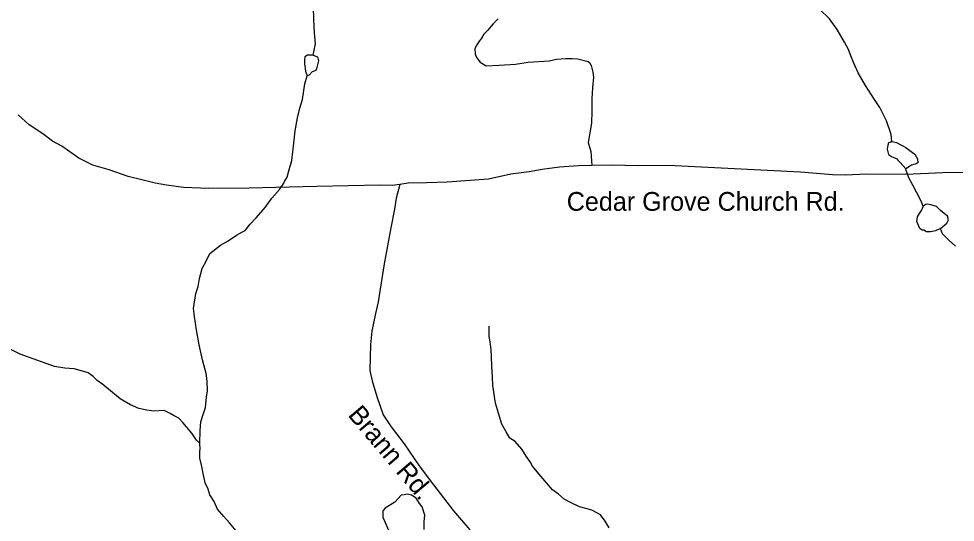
# Model space of a CAD drawing. Extents: x 1950930 to 2061844, y 904556 to 1017002.
# Drawn here: x 2022647 to 2027382, y 958286 to 960832 of the extents above; entities that cross this region are included whole.
import ezdxf

# ---------------------------------------------------------------- set-up
doc = ezdxf.new("R2010")
doc.units = 0
for name, color, linetype in [('Exist Hydrographic Misc Water Feature', 7, 'Continuous'), ('Exist Road Secondary Type 51 Attributed', 7, 'Continuous'), ('Exist Road Secondary Type 51 Label', 7, 'Continuous')]:
    doc.layers.add(name, color=color, linetype=linetype)

msp = doc.modelspace()

# ---------------------------------------------------------------- linework, layer by layer
at = {"layer": 'Exist Hydrographic Misc Water Feature'}
for points in [[(2027061.3, 960210.7), (2027057.4, 960246.6), (2027035.2, 960314.6), (2027001.2, 960382.6), (2026973.1, 960422.6), (2026929, 960494.7), (2026890.9, 960558.5), (2026869, 960606.5), (2026855, 960644.6), (2026842.8, 960676.6), (2026822.9, 960712.5), (2026784.9, 960776.6), (2026746.9, 960830.6), (2026696.7, 960878.5), (2026630.9, 960946.5), (2026598.6, 960990.5), (2026572.8, 961042.2), (2026548.8, 961086.4), (2026528.6, 961110.4), (2026504.8, 961150.3), (2026498.7, 961170.5), (2026492.6, 961180.4), (2026484.7, 961192.4)], [(2024134.9, 960646.8), (2024138.8, 960664.8), (2024146.9, 960705), (2024142.8, 960760.8), (2024138.9, 960826.9), (2024138.8, 960850.8), (2024134.8, 960882.8), (2024118.7, 960942.8), (2024118.9, 960966.8), (2024120.7, 960995), (2024122.7, 961026.7), (2024122.6, 961035)], [(2024134.9, 960646.8), (2024123, 960646.7), (2024107, 960646.7), (2024093, 960638.8), (2024091, 960622.8), (2024091, 960602.8), (2024097.1, 960566.9), (2024104.8, 960542.7)], [(2024134.9, 960646.8), (2024157, 960638.8), (2024162.8, 960618.7), (2024152.8, 960578.8), (2024149, 960570.7), (2024130.8, 960562.9), (2024115.1, 960546.8), (2024104.8, 960542.7)], [(2023562.3, 958686.3), (2023563.9, 958750.3), (2023568.1, 958794.2), (2023580, 958830.4), (2023591.9, 958866.2), (2023595.9, 958918.3), (2023601.9, 958950.4), (2023599.9, 958998.3), (2023593.8, 959038.5), (2023575.9, 959106.5), (2023559.7, 959182.3), (2023545.9, 959258.4), (2023535.8, 959326.2), (2023529.8, 959366.3), (2023541.5, 959442.2), (2023553.7, 959478.4), (2023561.5, 959518.3), (2023573.7, 959568.2), (2023595.5, 959608.5), (2023613.6, 959644.5), (2023667.3, 959686.4), (2023705.5, 959708.6), (2023747.5, 959736.6), (2023775.4, 959752.4), (2023791.3, 959760.6), (2023817.5, 959792.6), (2023847.4, 959824.4), (2023893.4, 959876.7), (2023927.3, 959924.5), (2023965.3, 959968.7), (2023987.2, 960000.7), (2023991.3, 960008.5), (2024003.3, 960030.6), (2024013.1, 960062.5), (2024027.3, 960114.8), (2024037.1, 960202.8), (2024045.2, 960264.7), (2024057.1, 960330.7), (2024068.9, 960378.7), (2024081, 960422.8), (2024092.8, 960502.6), (2024104.8, 960542.7)], [(2027061.3, 960210.7), (2027053.3, 960206.6), (2027045.4, 960204.5), (2027041.2, 960192.7), (2027037.2, 960172.5), (2027045.5, 960144.7), (2027059.4, 960134.6), (2027087.3, 960122.5), (2027091.5, 960116.5), (2027105.3, 960102.5), (2027133.2, 960072.7)], [(2027061.3, 960210.7), (2027085.1, 960206.6), (2027133.2, 960180.7), (2027165.4, 960154.7), (2027177.4, 960146.6), (2027191.4, 960122.7), (2027193.2, 960102.6), (2027185.3, 960098.5), (2027161.5, 960090.8), (2027133.2, 960072.7)], [(2027219.5, 959882.5), (2027211.5, 959906.7), (2027187.5, 959950.8), (2027167.3, 959990.6), (2027147.4, 960026.8), (2027137.5, 960056.5), (2027133.4, 960064.5), (2027133.2, 960072.7)], [(2027307.4, 959770.8), (2027281.6, 959758.8), (2027257.6, 959754.7), (2027237.5, 959754.8), (2027223.6, 959762.7), (2027215.4, 959762.8), (2027203.4, 959770.6), (2027187.4, 959806.7), (2027191.5, 959830.6), (2027201.4, 959846.8), (2027211.6, 959862.7), (2027219.5, 959882.5)], [(2027307.4, 959770.8), (2027339.5, 959798.7), (2027347.4, 959814.9), (2027343.5, 959832.7), (2027307.4, 959862.7), (2027287.5, 959882.8), (2027259.4, 959890.6), (2027243.4, 959894.8), (2027231.5, 959892.8), (2027219.5, 959882.5)], [(2027383.7, 959680.9), (2027351.5, 959710.8), (2027317.4, 959744.6), (2027307.4, 959770.8)], [(2025632.3, 958257.5), (2025612.3, 958291.7), (2025588.4, 958323.7), (2025572.5, 958331.6), (2025544.2, 958347.6), (2025514.2, 958355.5), (2025482.2, 958363.7), (2025436.4, 958385.6), (2025404.3, 958403.3), (2025376.2, 958427.6), (2025346.2, 958449.5), (2025276.3, 958531.4), (2025244.3, 958569.4), (2025232.3, 958591.3), (2025212.2, 958619.3), (2025190.3, 958655.2), (2025156.3, 958693.3), (2025130.1, 958711.3), (2025112.1, 958743.2), (2025090.2, 958781.4), (2025072, 958837.2), (2025057.9, 958887.4), (2025044.1, 958977.2), (2025042, 959021.3), (2025039.8, 959073.2), (2025037.9, 959125.4), (2025036, 959157.2), (2025029.9, 959197.4), (2025025.9, 959225.4), (2025025.7, 959277.2)], [(2023562.3, 958686.3), (2023546.1, 958700.5), (2023522, 958736.4), (2023476.1, 958790.2), (2023455.9, 958812.3), (2023431.9, 958824.3), (2023412.1, 958836.1), (2023381.9, 958850.2), (2023330, 958848), (2023294, 958852.1), (2023254.1, 958860.1), (2023211.9, 958880), (2023160, 958910), (2023109.9, 958950.1), (2023071.9, 958982), (2023043.7, 959002), (2023023.8, 959022.1), (2022998, 959042), (2022969.9, 959050.1), (2022927.8, 959061.8), (2022880, 959065.7), (2022828, 959073.7), (2022719.8, 959111.7), (2022653.7, 959135.7), (2022571.8, 959175.8)], [(2023822.6, 958120.4), (2023806.4, 958148.3), (2023780.5, 958196.5), (2023746.3, 958242.5), (2023712.4, 958282.5), (2023684.2, 958314.3), (2023652.5, 958352.4), (2023634.2, 958390.5), (2023612.3, 958424.4), (2023604.3, 958452.5), (2023590.2, 958484.3), (2023578.3, 958540.3), (2023572.3, 958568.3), (2023562, 958610.2), (2023562.1, 958646.3), (2023564.2, 958654.5), (2023562.3, 958686.3)], [(2024696.5, 958249), (2024696.4, 958289.1), (2024700.3, 958321.1), (2024686.4, 958363.1), (2024672.4, 958381.1), (2024656.2, 958407), (2024632.2, 958423), (2024612.3, 958427), (2024596.1, 958425), (2024580.4, 958423.1), (2024548.4, 958387), (2024500.2, 958356.8), (2024488.4, 958342.9), (2024488.2, 958330.8), (2024488.4, 958310.8), (2024522.6, 958231)]]:
    msp.add_lwpolyline(points, dxfattribs=at)
at = {"layer": 'Exist Road Secondary Type 51 Attributed'}
for points in [[(2025070.5, 960832), (2025045.1, 960805.6), (2025017.3, 960771.9), (2024998.7, 960753.3), (2024986, 960733.7), (2024976.2, 960720), (2024962.5, 960700.5), (2024952.8, 960680.9), (2024954.7, 960653.5), (2024961.6, 960635.9), (2024980.1, 960612.4), (2025009.5, 960593.8), (2025075.9, 960596.8), (2025158, 960602.6), (2025222, 960611.9), (2025328.6, 960618.8), (2025366.7, 960626.6), (2025410.7, 960630.5), (2025444.9, 960630.5), (2025473.2, 960629.5), (2025526, 960615.9), (2025532.8, 960610), (2025541.2, 960595.5), (2025549.4, 960561.1), (2025552.4, 960535.6), (2025548, 960482.3), (2025544.1, 960427.6), (2025544.1, 960364.9), (2025542.1, 960304.3), (2025526.7, 960205.4), (2025540, 960160.6), (2025545.4, 960089.4)], [(2024574.4, 959992.8), (2024534.3, 959988.8), (2024474.3, 959989.8), (2024153.4, 959982.7), (2024016.5, 959979.5), (2023811.7, 959974.2), (2023608.4, 959973.2), (2023479.4, 959979), (2023394.4, 959989.8), (2023336.2, 960000.1), (2023275.6, 960014.8), (2023200.4, 960034.3), (2023103.6, 960067.6), (2023021.5, 960092), (2022951.1, 960126.3), (2022864.6, 960187.4), (2022817.7, 960212.8), (2022768.9, 960250), (2022699.1, 960295.8), (2022643.1, 960345.8)], [(2025545.4, 960089.4), (2025477.4, 960087.4), (2025381.4, 960081.4), (2025293.6, 960069.4), (2025227.5, 960057.4), (2025135.4, 960045.3), (2025021.5, 960021.3), (2024813.5, 960005.5), (2024708.9, 960001.5), (2024615.1, 959999.6), (2024574.4, 959992.8)], [(2027559.6, 960056.6), (2027319.6, 960052.6), (2027131.6, 960044.5), (2026935.6, 960046.3), (2026825.6, 960040.2), (2026761.6, 960042.1), (2026599.7, 960056.1), (2026231.5, 960074), (2025931.6, 960089.8), (2025777.5, 960087.6), (2025645.5, 960091.5), (2025545.4, 960089.4)], [(2024574.4, 959992.8), (2024556, 959923.8), (2024546.2, 959868), (2024527.6, 959775.1), (2024494.4, 959592.2), (2024464.1, 959400.8), (2024450.3, 959340.8), (2024431.9, 959252.7), (2024425.9, 959184.8), (2024424, 959120.8), (2024422, 959052.8), (2024434.1, 959000.8), (2024458.1, 958920.8), (2024490.2, 958828.8), (2024530.1, 958768.7), (2024596.2, 958682.9), (2024672.3, 958570.9), (2024744.3, 958475), (2024844.4, 958342.9), (2024928.4, 958247.1)]]:
    msp.add_lwpolyline(points, dxfattribs=at)

# ---------------------------------------------------------------- texts
at = {"layer": 'Exist Road Secondary Type 51 Label'}
msp.add_text('Cedar Grove Church Rd.', height=95, dxfattribs=at).set_placement((2025417.8, 959860.5))
msp.add_text('Brann Rd.', height=95, rotation=310.3251, dxfattribs=at).set_placement((2024307.4, 958826.3))

doc.saveas('drawing.dxf')
